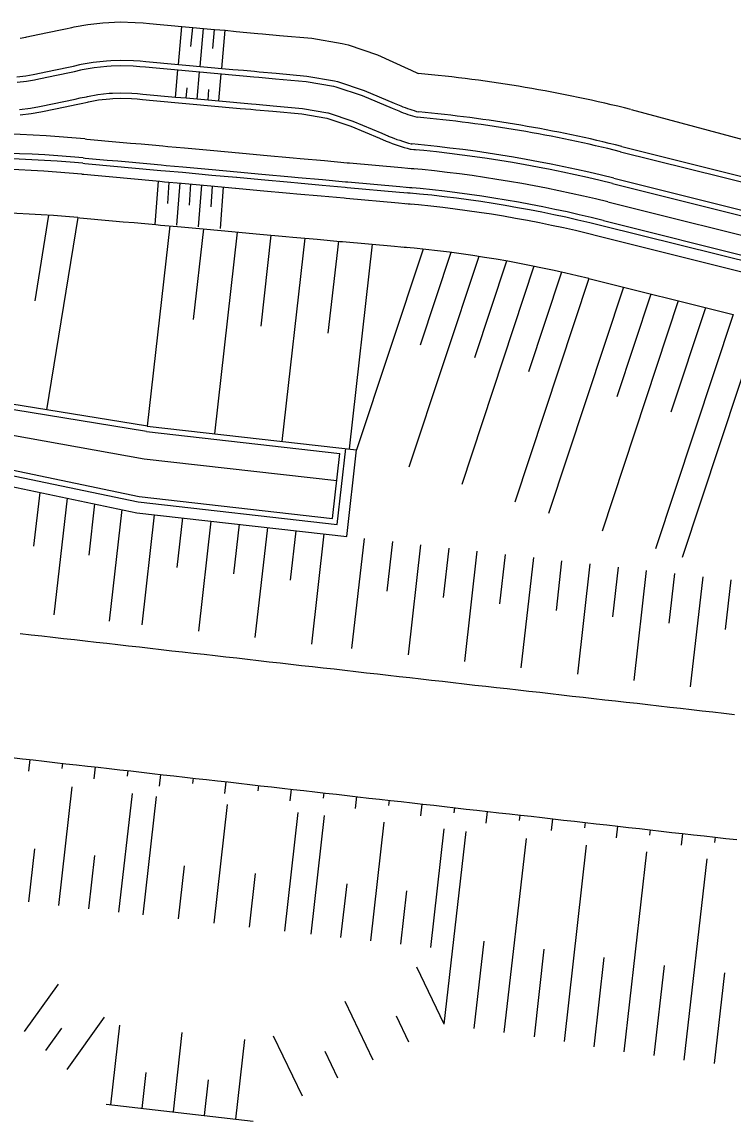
# Model space of a CAD drawing. Extents: x -552278 to -547230, y -1151007 to -1148251.
# Drawn here: x -552214.5 to -552149.2, y -1148613.2 to -1148512.4 of the extents above; entities that cross this region are included whole.
import ezdxf

# ---------------------------------------------------------------- set-up
doc = ezdxf.new("R2010")
doc.units = 0
doc.layers.add('u_trat navrh', color=7, linetype='Continuous')

msp = doc.modelspace()

# ---------------------------------------------------------------- linework, layer by layer
at = {"layer": 'u_trat navrh'}
for p, q in [((-552200.15, -1148516.26), (-552199.83, -1148512.77)), ((-552199, -1148514.61), (-552198.84, -1148512.86)), ((-552198.16, -1148516.44), (-552197.84, -1148512.95)), ((-552198.16, -1148516.44), (-552197.84, -1148512.95)), ((-552197, -1148514.79), (-552196.85, -1148513.04)), ((-552196.17, -1148516.62), (-552195.85, -1148513.13)), ((-552200.42, -1148519.29), (-552200.22, -1148516.75)), ((-552198.43, -1148519.45), (-552198.23, -1148516.94)), ((-552196.44, -1148519.61), (-552196.24, -1148517.12)), ((-552199.43, -1148519.37), (-552199.35, -1148518.4)), ((-552197.43, -1148519.53), (-552197.36, -1148518.56)), ((-552158.6, -1148520.39), (-552132.06, -1148527.53)), ((-552159.45, -1148523.78), (-552142.54, -1148528.01)), ((-552159.57, -1148524.27), (-552142.66, -1148528.49)), ((-552202.02, -1148526.96), (-552202.32, -1148530.94)), ((-552201.02, -1148527.05), (-552201.17, -1148529.03)), ((-552160.18, -1148526.7), (-552143.27, -1148530.92)), ((-552200.03, -1148527.14), (-552200.32, -1148531.02)), ((-552199.03, -1148527.23), (-552199.18, -1148529.19)), ((-552198.04, -1148527.33), (-552198.33, -1148531.17)), ((-552197.04, -1148527.42), (-552197.19, -1148529.34)), ((-552196.04, -1148527.51), (-552196.33, -1148531.33)), ((-552160.3, -1148527.18), (-552143.39, -1148531.4)), ((-552212.07, -1148530.1), (-552213.35, -1148537.94)), ((-552209.39, -1148530.31), (-552212.26, -1148547.95)), ((-552200.95, -1148531.08), (-552203.03, -1148549.46)), ((-552144.36, -1148535.28), (-552161.27, -1148531.06)), ((-552161.14, -1148530.58), (-552144.23, -1148534.8)), ((-552197.85, -1148531.36), (-552198.79, -1148539.66)), ((-552194.76, -1148531.64), (-552196.85, -1148550.15)), ((-552191.66, -1148531.92), (-552192.6, -1148540.28)), ((-552161.51, -1148532.03), (-552144.6, -1148536.25)), ((-552188.56, -1148532.2), (-552190.67, -1148550.85)), ((-552185.46, -1148532.48), (-552186.42, -1148540.91)), ((-552182.37, -1148532.76), (-552184.49, -1148551.55)), ((-552177.69, -1148533.21), (-552183.79, -1148551.63)), ((-552172.58, -1148533.88), (-552178.99, -1148553.22)), ((-552175.13, -1148533.51), (-552177.95, -1148542.02)), ((-552167.51, -1148534.78), (-552174.14, -1148554.82)), ((-552170.04, -1148534.3), (-552172.98, -1148543.17)), ((-552162.48, -1148535.91), (-552169.27, -1148556.44)), ((-552164.98, -1148535.32), (-552168.01, -1148544.46)), ((-552162.48, -1148535.91), (-552149.23, -1148539.22)), ((-552159.3, -1148536.7), (-552166.18, -1148557.46)), ((-552154.27, -1148537.96), (-552161.26, -1148559.09)), ((-552156.79, -1148537.33), (-552159.91, -1148546.76)), ((-552151.75, -1148538.59), (-552154.93, -1148548.18)), ((-552149.23, -1148539.22), (-552156.35, -1148560.72)), ((-552146.7, -1148539.75), (-552153.91, -1148561.52)), ((-552256.01, -1148545.02), (-552203.76, -1148555.91)), ((-552203.08, -1148549.95), (-552233.29, -1148545.03)), ((-552203, -1148549.46), (-552233.21, -1148544.54)), ((-552256.25, -1148546.5), (-552203.98, -1148557.4)), ((-552203.08, -1148549.95), (-552185.34, -1148551.96)), ((-552203.03, -1148549.46), (-552183.79, -1148551.63)), ((-552186.01, -1148557.92), (-552185.34, -1148551.96)), ((-552184.69, -1148559.58), (-552183.79, -1148551.63)), ((-552212.89, -1148555.54), (-552213.45, -1148560.46)), ((-552210.38, -1148556.07), (-552211.59, -1148566.77)), ((-552203.76, -1148555.91), (-552186.01, -1148557.92)), ((-552207.86, -1148556.59), (-552208.39, -1148561.3)), ((-552205.34, -1148557.11), (-552206.5, -1148567.34)), ((-552203.98, -1148557.4), (-552184.69, -1148559.58)), ((-552202.37, -1148557.58), (-552203.52, -1148567.68)), ((-552199.78, -1148557.87), (-552200.29, -1148562.42)), ((-552197.18, -1148558.17), (-552198.32, -1148568.27)), ((-552194.58, -1148558.46), (-552195.1, -1148563.01)), ((-552191.98, -1148558.76), (-552193.13, -1148568.86)), ((-552189.38, -1148559.05), (-552189.9, -1148563.6)), ((-552186.79, -1148559.34), (-552187.93, -1148569.45)), ((-552183.1, -1148559.76), (-552184.25, -1148569.86)), ((-552180.51, -1148560.05), (-552181.03, -1148564.6)), ((-552177.92, -1148560.35), (-552179.07, -1148570.45)), ((-552175.33, -1148560.64), (-552175.85, -1148565.19)), ((-552172.74, -1148560.93), (-552173.88, -1148571.04)), ((-552170.15, -1148561.23), (-552170.67, -1148565.77)), ((-552167.56, -1148561.52), (-552168.7, -1148571.62)), ((-552164.97, -1148561.81), (-552165.48, -1148566.36)), ((-552162.38, -1148562.1), (-552163.52, -1148572.21)), ((-552159.79, -1148562.4), (-552160.3, -1148566.95)), ((-552157.2, -1148562.69), (-552158.34, -1148572.8)), ((-552154.61, -1148562.98), (-552155.12, -1148567.53)), ((-552152.02, -1148563.28), (-552153.16, -1148573.38)), ((-552149.43, -1148563.57), (-552149.94, -1148568.12)), ((-552213.79, -1148580.05), (-552213.91, -1148581.13)), ((-552210.79, -1148580.39), (-552210.85, -1148580.88)), ((-552207.79, -1148580.73), (-552207.92, -1148581.81)), ((-552204.8, -1148581.07), (-552204.85, -1148581.56)), ((-552201.8, -1148581.41), (-552201.92, -1148582.49)), ((-552211.14, -1148593.44), (-552209.91, -1148582.56)), ((-552198.8, -1148581.75), (-552198.85, -1148582.24)), ((-552195.8, -1148582.09), (-552195.92, -1148583.17)), ((-552192.8, -1148582.43), (-552192.86, -1148582.92)), ((-552205.61, -1148594.06), (-552204.38, -1148583.18)), ((-552203.39, -1148594.31), (-552202.16, -1148583.43)), ((-552189.81, -1148582.77), (-552189.93, -1148583.85)), ((-552186.81, -1148583.11), (-552186.86, -1148583.59)), ((-552183.81, -1148583.45), (-552183.93, -1148584.53)), ((-552196.88, -1148595.05), (-552195.65, -1148584.17)), ((-552180.81, -1148583.79), (-552180.87, -1148584.27)), ((-552177.81, -1148584.13), (-552177.94, -1148585.21)), ((-552174.82, -1148584.47), (-552174.87, -1148584.95)), ((-552190.38, -1148595.79), (-552189.15, -1148584.9)), ((-552187.97, -1148596.06), (-552186.74, -1148585.18)), ((-552171.82, -1148584.81), (-552171.94, -1148585.88)), ((-552168.82, -1148585.14), (-552168.88, -1148585.63)), ((-552165.82, -1148585.48), (-552165.94, -1148586.56)), ((-552182.48, -1148596.68), (-552181.25, -1148585.8)), ((-552176.99, -1148597.3), (-552175.76, -1148586.42)), ((-552162.82, -1148585.82), (-552162.88, -1148586.31)), ((-552159.83, -1148586.16), (-552159.95, -1148587.24)), ((-552156.84, -1148586.5), (-552156.89, -1148586.99)), ((-552175.74, -1148604.32), (-552173.74, -1148586.65)), ((-552170.23, -1148605.1), (-552168.21, -1148587.28)), ((-552153.86, -1148586.84), (-552153.98, -1148587.92)), ((-552150.88, -1148587.18), (-552150.93, -1148587.66)), ((-552213.9, -1148593.12), (-552213.34, -1148588.23)), ((-552164.72, -1148605.93), (-552162.68, -1148587.9)), ((-552159.22, -1148606.86), (-552157.15, -1148588.53)), ((-552208.37, -1148593.75), (-552207.82, -1148588.85)), ((-552153.71, -1148607.64), (-552151.62, -1148589.15)), ((-552200.14, -1148594.68), (-552199.58, -1148589.79)), ((-552193.63, -1148595.42), (-552193.08, -1148590.52)), ((-552185.23, -1148596.37), (-552184.67, -1148591.47)), ((-552179.74, -1148596.99), (-552179.18, -1148592.09)), ((-552172.99, -1148604.72), (-552172.09, -1148596.73)), ((-552167.47, -1148605.5), (-552166.56, -1148597.44)), ((-552161.97, -1148606.42), (-552161.05, -1148598.23)), ((-552175.74, -1148604.32), (-552178.25, -1148599.1)), ((-552156.46, -1148607.21), (-552155.53, -1148598.94)), ((-552150.94, -1148607.94), (-552150, -1148599.63)), ((-552214.27, -1148605), (-552211.16, -1148600.66)), ((-552182.26, -1148607.63), (-552184.83, -1148602.26)), ((-552210.38, -1148608.48), (-552206.94, -1148603.69)), ((-552179, -1148605.97), (-552180.14, -1148603.59)), ((-552212.32, -1148606.74), (-552210.85, -1148604.69)), ((-552206.36, -1148611.74), (-552205.54, -1148604.44)), ((-552200.62, -1148612.39), (-552199.8, -1148605.09)), ((-552194.88, -1148613.04), (-552194.06, -1148605.74)), ((-552188.77, -1148610.93), (-552191.42, -1148605.42)), ((-552185.51, -1148609.28), (-552186.69, -1148606.83)), ((-552203.49, -1148612.07), (-552203.12, -1148608.78)), ((-552197.75, -1148612.71), (-552197.38, -1148609.43)), ((-552206.79, -1148611.69), (-552193.28, -1148613.22))]:
    msp.add_line(p, q, dxfattribs=at)
for points in [[(-552214.69, -1148513.85), (-552214.15, -1148513.75), (-552214.08, -1148513.73), (-552213.05, -1148513.51), (-552212.01, -1148513.3), (-552210.97, -1148513.08), (-552210.53, -1148512.98), (-552209.94, -1148512.86), (-552209.74, -1148512.82), (-552208.48, -1148512.59), (-552207.09, -1148512.44), (-552206.55, -1148512.4), (-552205.49, -1148512.36), (-552204.11, -1148512.4), (-552203.38, -1148512.45), (-552202.82, -1148512.5), (-552201.82, -1148512.59), (-552200.83, -1148512.68), (-552199.83, -1148512.77), (-552198.84, -1148512.86), (-552197.84, -1148512.95), (-552196.85, -1148513.04), (-552195.85, -1148513.13), (-552194.85, -1148513.23), (-552193.86, -1148513.32), (-552192.86, -1148513.41), (-552192.42, -1148513.45), (-552190.87, -1148513.59), (-552187.91, -1148513.86), (-552185.11, -1148514.33), (-552184.57, -1148514.46), (-552181.86, -1148515.37), (-552179.06, -1148516.66), (-552179.06, -1148516.66)], [(-552214.99, -1148517.4), (-552214.17, -1148517.31), (-552213.48, -1148517.18), (-552213.35, -1148517.16), (-552212.32, -1148516.94), (-552211.29, -1148516.72), (-552210.25, -1148516.5), (-552209.8, -1148516.41), (-552209.22, -1148516.28), (-552209.08, -1148516.25), (-552207.98, -1148516.06), (-552206.77, -1148515.92), (-552206.37, -1148515.9), (-552205.47, -1148515.87), (-552204.28, -1148515.89), (-552203.66, -1148515.94), (-552203.14, -1148515.99), (-552202.14, -1148516.08), (-552201.15, -1148516.17), (-552200.15, -1148516.26), (-552199.15, -1148516.35), (-552198.16, -1148516.44), (-552197.16, -1148516.53), (-552196.17, -1148516.62), (-552195.17, -1148516.71), (-552194.17, -1148516.8), (-552193.18, -1148516.89), (-552192.74, -1148516.93), (-552191.19, -1148517.07), (-552188.36, -1148517.33), (-552185.82, -1148517.76), (-552185.55, -1148517.83), (-552183.09, -1148518.65), (-552180.33, -1148519.82), (-552179.74, -1148520.07)], [(-552214.95, -1148517.9), (-552214.1, -1148517.8), (-552213.38, -1148517.67), (-552213.25, -1148517.65), (-552212.22, -1148517.43), (-552211.18, -1148517.21), (-552210.15, -1148516.99), (-552209.7, -1148516.9), (-552209.12, -1148516.77), (-552208.98, -1148516.74), (-552207.9, -1148516.55), (-552206.73, -1148516.42), (-552206.34, -1148516.4), (-552205.47, -1148516.37), (-552204.3, -1148516.39), (-552203.71, -1148516.44), (-552203.18, -1148516.49), (-552202.19, -1148516.58), (-552201.19, -1148516.67), (-552200.19, -1148516.76), (-552199.2, -1148516.85), (-552198.2, -1148516.94), (-552197.21, -1148517.03), (-552196.21, -1148517.12), (-552195.22, -1148517.21), (-552194.22, -1148517.3), (-552193.22, -1148517.39), (-552192.78, -1148517.43), (-552191.23, -1148517.57), (-552188.43, -1148517.83), (-552185.93, -1148518.25), (-552185.69, -1148518.31), (-552183.27, -1148519.12), (-552180.52, -1148520.28), (-552179.93, -1148520.53)], [(-552214.73, -1148520.39), (-552213.73, -1148520.28), (-552212.9, -1148520.13), (-552212.74, -1148520.09), (-552211.7, -1148519.87), (-552210.67, -1148519.66), (-552209.63, -1148519.44), (-552209.18, -1148519.34), (-552208.6, -1148519.22), (-552208.5, -1148519.2), (-552207.55, -1148519.03), (-552206.51, -1148518.91), (-552206.21, -1148518.89), (-552205.46, -1148518.87), (-552204.43, -1148518.89), (-552203.91, -1148518.93), (-552203.41, -1148518.98), (-552202.41, -1148519.07), (-552201.42, -1148519.16), (-552200.42, -1148519.25), (-552199.43, -1148519.34), (-552198.43, -1148519.43), (-552197.43, -1148519.52), (-552196.44, -1148519.61), (-552195.44, -1148519.7), (-552194.45, -1148519.79), (-552193.45, -1148519.88), (-552193.01, -1148519.92), (-552191.46, -1148520.06), (-552188.75, -1148520.31), (-552186.44, -1148520.7), (-552186.39, -1148520.71), (-552184.15, -1148521.46), (-552181.49, -1148522.58), (-552180.88, -1148522.84)], [(-552214.68, -1148520.89), (-552213.66, -1148520.77), (-552212.8, -1148520.62), (-552212.63, -1148520.58), (-552211.6, -1148520.36), (-552210.56, -1148520.15), (-552209.53, -1148519.93), (-552209.08, -1148519.83), (-552208.5, -1148519.71), (-552208.41, -1148519.69), (-552207.48, -1148519.52), (-552206.46, -1148519.41), (-552206.19, -1148519.39), (-552205.45, -1148519.37), (-552204.45, -1148519.39), (-552203.95, -1148519.43), (-552203.45, -1148519.47), (-552202.46, -1148519.56), (-552201.46, -1148519.65), (-552200.47, -1148519.74), (-552199.47, -1148519.83), (-552198.47, -1148519.93), (-552197.48, -1148520.02), (-552196.48, -1148520.11), (-552195.49, -1148520.2), (-552194.49, -1148520.29), (-552193.5, -1148520.38), (-552193.06, -1148520.42), (-552191.5, -1148520.56), (-552188.81, -1148520.8), (-552186.54, -1148521.19), (-552186.53, -1148521.19), (-552184.33, -1148521.92), (-552181.69, -1148523.04), (-552181.07, -1148523.3)], [(-552208.73, -1148523.09), (-552208.55, -1148523.11), (-552207.55, -1148523.2), (-552206.56, -1148523.29), (-552205.56, -1148523.38), (-552204.56, -1148523.47), (-552203.57, -1148523.56), (-552202.57, -1148523.65), (-552201.58, -1148523.74), (-552201.14, -1148523.78), (-552199.58, -1148523.92), (-552196.9, -1148524.17), (-552194.6, -1148524.37), (-552194.59, -1148524.37), (-552192.35, -1148524.58), (-552189.63, -1148524.83), (-552188.99, -1148524.88), (-552186.75, -1148525.09), (-552184.65, -1148525.28), (-552184.45, -1148525.3), (-552179.67, -1148525.73), (-552178.5, -1148525.84)], [(-552178.88, -1148524.04), (-552178.77, -1148524.05)], [(-552178.77, -1148523.55), (-552178.69, -1148523.56)], [(-552178.77, -1148524.05), (-552178.34, -1148524.09)], [(-552208.89, -1148524.83), (-552208.71, -1148524.85), (-552207.71, -1148524.94), (-552206.71, -1148525.03), (-552205.72, -1148525.12), (-552204.72, -1148525.21), (-552203.73, -1148525.3), (-552202.73, -1148525.39), (-552201.73, -1148525.48), (-552201.29, -1148525.52), (-552199.74, -1148525.66), (-552197.05, -1148525.91), (-552194.76, -1148526.12), (-552194.75, -1148526.12), (-552192.51, -1148526.32), (-552189.78, -1148526.57), (-552189.15, -1148526.63), (-552186.91, -1148526.83), (-552184.8, -1148527.02), (-552184.6, -1148527.04), (-552179.82, -1148527.47), (-552178.66, -1148527.58)], [(-552208.94, -1148525.33), (-552208.75, -1148525.35), (-552207.75, -1148525.44), (-552206.76, -1148525.53), (-552205.76, -1148525.62), (-552204.77, -1148525.71), (-552203.77, -1148525.8), (-552202.78, -1148525.89), (-552201.78, -1148525.98), (-552201.34, -1148526.02), (-552199.79, -1148526.16), (-552197.1, -1148526.41), (-552194.81, -1148526.61), (-552194.8, -1148526.62), (-552192.55, -1148526.82), (-552189.83, -1148527.07), (-552189.2, -1148527.12), (-552186.95, -1148527.33), (-552184.85, -1148527.52), (-552184.65, -1148527.54), (-552179.87, -1148527.97), (-552178.7, -1148528.08)], [(-552209.03, -1148526.33), (-552208.84, -1148526.34), (-552207.85, -1148526.43), (-552206.85, -1148526.52), (-552205.85, -1148526.62), (-552204.86, -1148526.71), (-552203.86, -1148526.8), (-552202.87, -1148526.89), (-552201.87, -1148526.98), (-552201.43, -1148527.02), (-552199.88, -1148527.16), (-552197.19, -1148527.4), (-552194.9, -1148527.61), (-552194.89, -1148527.61), (-552192.64, -1148527.82), (-552189.92, -1148528.06), (-552189.29, -1148528.12), (-552187.04, -1148528.32), (-552184.94, -1148528.51), (-552184.74, -1148528.53), (-552179.96, -1148528.97), (-552178.79, -1148529.07)], [(-552160.72, -1148528.88), (-552143.81, -1148533.1)], [(-552209.39, -1148530.31), (-552209.2, -1148530.33), (-552208.21, -1148530.42), (-552207.21, -1148530.51), (-552206.22, -1148530.6), (-552205.22, -1148530.69), (-552204.22, -1148530.78), (-552203.23, -1148530.87), (-552202.23, -1148530.96), (-552201.79, -1148531), (-552200.24, -1148531.14), (-552197.55, -1148531.39), (-552195.26, -1148531.59), (-552195.25, -1148531.59), (-552193, -1148531.8), (-552190.28, -1148532.05), (-552189.65, -1148532.1), (-552187.4, -1148532.31), (-552185.3, -1148532.5), (-552185.1, -1148532.52), (-552180.32, -1148532.95), (-552179.15, -1148533.06)], [(-552255.7, -1148543.04), (-552203.3, -1148552.44), (-552185.62, -1148554.44)], [(-552256.09, -1148545.51), (-552203.86, -1148556.41), (-552185.57, -1148558.47), (-552184.79, -1148551.52)], [(-552214.67, -1148568.48), (-552213.68, -1148568.59), (-552212.68, -1148568.71), (-552211.69, -1148568.82), (-552210.7, -1148568.93), (-552209.7, -1148569.04), (-552208.71, -1148569.16), (-552207.71, -1148569.27), (-552206.72, -1148569.38), (-552205.73, -1148569.49), (-552204.73, -1148569.61), (-552203.74, -1148569.72), (-552202.75, -1148569.83), (-552201.75, -1148569.94), (-552200.76, -1148570.06), (-552199.77, -1148570.17), (-552198.77, -1148570.28), (-552197.78, -1148570.39), (-552196.78, -1148570.51), (-552195.79, -1148570.62), (-552194.8, -1148570.73), (-552193.8, -1148570.84), (-552192.81, -1148570.96), (-552191.82, -1148571.07), (-552190.82, -1148571.18), (-552189.83, -1148571.29), (-552188.84, -1148571.41), (-552187.84, -1148571.52), (-552186.85, -1148571.63), (-552185.85, -1148571.74), (-552184.86, -1148571.86), (-552183.87, -1148571.97), (-552182.87, -1148572.08), (-552181.88, -1148572.19), (-552180.89, -1148572.31), (-552179.89, -1148572.42), (-552178.9, -1148572.53), (-552177.9, -1148572.64), (-552176.91, -1148572.76), (-552175.92, -1148572.87), (-552174.92, -1148572.98), (-552173.93, -1148573.09), (-552172.94, -1148573.21), (-552171.94, -1148573.32), (-552170.95, -1148573.43), (-552169.96, -1148573.54), (-552168.96, -1148573.66), (-552167.97, -1148573.77), (-552166.97, -1148573.88), (-552165.98, -1148573.99), (-552164.99, -1148574.11), (-552163.99, -1148574.22), (-552163, -1148574.33), (-552162.01, -1148574.44), (-552161.01, -1148574.56), (-552160.02, -1148574.67), (-552159.03, -1148574.78), (-552158.03, -1148574.89), (-552157.04, -1148575.01), (-552156.04, -1148575.12), (-552155.05, -1148575.23), (-552154.06, -1148575.34), (-552153.06, -1148575.46), (-552152.07, -1148575.57), (-552151.08, -1148575.68), (-552150.08, -1148575.79), (-552149.09, -1148575.91)], [(-552215.46, -1148579.86), (-552214.47, -1148579.98), (-552213.48, -1148580.09), (-552212.48, -1148580.2), (-552211.49, -1148580.31), (-552210.5, -1148580.43), (-552209.5, -1148580.54), (-552208.51, -1148580.65), (-552207.51, -1148580.76), (-552206.52, -1148580.88), (-552205.53, -1148580.99), (-552204.53, -1148581.1), (-552203.54, -1148581.21), (-552202.55, -1148581.33), (-552201.55, -1148581.44), (-552200.56, -1148581.55), (-552199.57, -1148581.66), (-552198.57, -1148581.78), (-552197.58, -1148581.89), (-552196.58, -1148582), (-552195.59, -1148582.11), (-552194.6, -1148582.23), (-552193.6, -1148582.34), (-552192.61, -1148582.45), (-552191.62, -1148582.56), (-552190.62, -1148582.68), (-552189.63, -1148582.79), (-552188.63, -1148582.9), (-552187.64, -1148583.01), (-552186.65, -1148583.13), (-552185.65, -1148583.24), (-552184.66, -1148583.35), (-552183.67, -1148583.46), (-552182.67, -1148583.58), (-552181.68, -1148583.69), (-552180.69, -1148583.8), (-552179.69, -1148583.91), (-552178.7, -1148584.03), (-552177.7, -1148584.14), (-552176.71, -1148584.25), (-552175.72, -1148584.36), (-552174.72, -1148584.48), (-552173.73, -1148584.59), (-552172.74, -1148584.7), (-552171.74, -1148584.81), (-552170.75, -1148584.93), (-552169.76, -1148585.04), (-552168.76, -1148585.15), (-552167.77, -1148585.26), (-552166.77, -1148585.38), (-552165.78, -1148585.49), (-552164.79, -1148585.6), (-552163.79, -1148585.71), (-552162.8, -1148585.83), (-552161.81, -1148585.94), (-552160.81, -1148586.05), (-552159.82, -1148586.16), (-552158.83, -1148586.28), (-552157.83, -1148586.39), (-552156.84, -1148586.5), (-552155.84, -1148586.61), (-552154.85, -1148586.73), (-552153.86, -1148586.84), (-552152.86, -1148586.95), (-552151.87, -1148587.06), (-552150.88, -1148587.18), (-552149.88, -1148587.29), (-552148.89, -1148587.4)]]:
    msp.add_lwpolyline(points, dxfattribs=at)
for centre, radius, start, end in [((-552172.51, -1148503.65), 14.56, 243.2661, 247.2577), ((-552189.79, -1148645.31), 128.75, 75.9824, 84.8101), ((-552173.91, -1148505.53), 16.16, 248.1365, 254.5467), ((-552173.91, -1148505.53), 15.66, 248.1531, 254.5467), ((-552189.04, -1148641.73), 121.6, 75.9161, 84.832), ((-552189.32, -1148643.06), 122.46, 75.941, 84.8003), ((-552219.59, -1148642.6), 120, 84.8101, 103.0119), ((-552173.91, -1148505.53), 18.66, 248.0637, 254.9187), ((-552173.91, -1148505.53), 19.16, 248.0509, 254.9854), ((-552189.79, -1148645.31), 121.75, 75.9824, 84.8101), ((-552189.79, -1148645.31), 122.25, 75.9824, 84.8101), ((-552219.59, -1148642.6), 118.25, 84.8101, 103.0119), ((-552219.59, -1148642.6), 117.75, 84.8102, 103.0119), ((-552219.59, -1148642.6), 116.75, 84.8101, 103.0119), ((-552189.79, -1148645.31), 120, 75.9824, 84.8101), ((-552189.79, -1148645.31), 117.75, 75.9824, 84.8101), ((-552189.79, -1148645.31), 118.25, 75.9824, 84.8101), ((-552189.79, -1148645.31), 116.75, 75.9824, 84.8101), ((-552219.59, -1148642.6), 112.75, 84.8101, 103.0119), ((-552189.79, -1148645.31), 112.75, 75.9824, 84.8101)]:
    msp.add_arc(centre, radius, start, end, dxfattribs=at)

doc.saveas('drawing.dxf')
